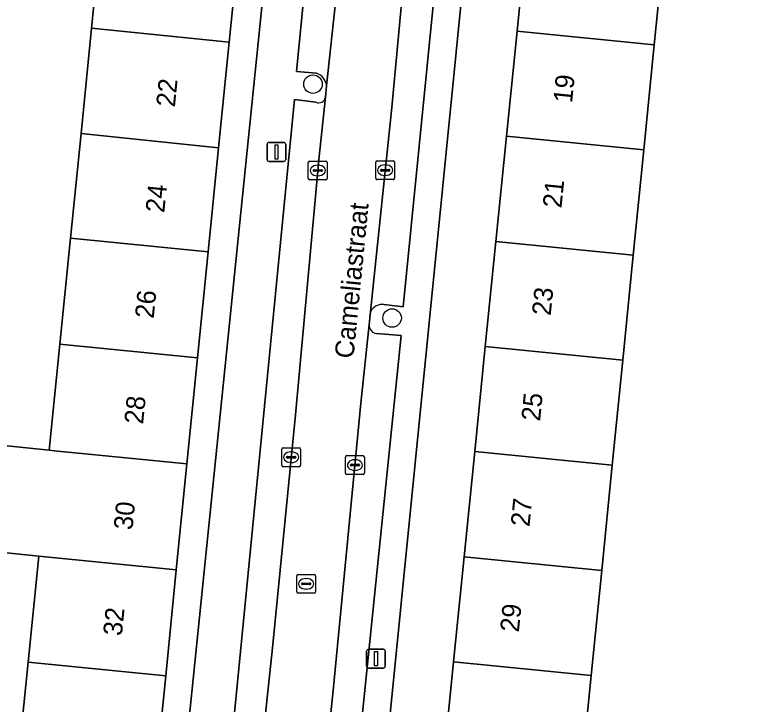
# Model space of a CAD drawing. Extents: x 162250 to 162661, y 380743 to 381606.
# Drawn here: x 162300.25 to 162339.15, y 380807.23 to 380843.75 of the extents above; entities that cross this region are included whole.
import ezdxf

# ---------------------------------------------------------------- set-up
doc = ezdxf.new("R2010")
doc.units = 0
for name, color, linetype in [('IMGEO_Boom', 7, 'Continuous'), ('IMGEO_Erf', 7, 'Continuous'), ('IMGEO_Kolk', 7, 'Continuous'), ('IMGEO_Lichtmast', 7, 'Continuous'), ('IMGEO_Openbare_ruimte_label', 7, 'Continuous'), ('IMGEO_Pand', 7, 'Continuous'), ('IMGEO_Pand_nummerreeks', 7, 'Continuous'), ('IMGEO_Parkeervlak_open', 7, 'Continuous'), ('IMGEO_Rijbaan_lokaal_open', 7, 'Continuous'), ('IMGEO_Rioolput', 7, 'Continuous'), ('IMGEO_Voetpad_open', 7, 'Continuous')]:
    doc.layers.add(name, color=color, linetype=linetype)

msp = doc.modelspace()

# ---------------------------------------------------------------- linework, layer by layer
at = {"layer": 'IMGEO_Boom'}
for centre in [(162316.044, 380840.073), (162320.236, 380827.688)]:
    msp.add_circle(centre, 0.489, dxfattribs=at)
at = {"layer": 'IMGEO_Erf'}
for points in [[(162317.217, 380898.211), (162316.646, 380892.514), (162316.086, 380886.937), (162315.527, 380881.36), (162314.968, 380875.783), (162314.409, 380870.206), (162313.849, 380864.627), (162313.289, 380859.043), (162312.729, 380853.459), (162312.169, 380847.873), (162311.609, 380842.288), (162311.049, 380836.704), (162310.497, 380831.191), (162309.933, 380825.574), (162309.37, 380819.961), (162308.808, 380814.349), (162308.245, 380808.736), (162307.67, 380803.003), (162309.116, 380802.856), (162315.15, 380861.984), (162318.65, 380898.061)], [(162326.85, 380842.882), (162327.409, 380848.449), (162327.969, 380854.016), (162328.529, 380859.582), (162329.088, 380865.149), (162329.66, 380870.837), (162326.556, 380871.147), (162319.973, 380805.135), (162319.92, 380804.066), (162321.509, 380803.901), (162322.92, 380803.794), (162323.492, 380809.482), (162324.051, 380815.049), (162324.611, 380820.615), (162325.171, 380826.181), (162325.73, 380831.749), (162326.29, 380837.315)]]:
    msp.add_lwpolyline(points, close=True, dxfattribs=at)
for points in [[(162300.384, 380803.733), (162300.959, 380809.466), (162301.522, 380815.079), (162299.115, 380815.32), (162299.677, 380820.932), (162302.084, 380820.691), (162302.647, 380826.305), (162303.21, 380831.914), (162303.765, 380837.454), (162304.325, 380843.037), (162304.885, 380848.623), (162305.445, 380854.209), (162306.005, 380859.793), (162306.565, 380865.378), (162307.122, 380870.936), (162307.682, 380876.513), (162308.241, 380882.089)], [(162348.503, 380868.957), (162336.901, 380870.115), (162336.334, 380864.429), (162335.779, 380858.861), (162335.224, 380853.294), (162334.668, 380847.727), (162334.113, 380842.159), (162333.558, 380836.592), (162333.003, 380831.025), (162332.448, 380825.458), (162331.893, 380819.891), (162331.338, 380814.324), (162330.782, 380808.756), (162330.215, 380803.067), (162342.689, 380801.335)]]:
    msp.add_lwpolyline(points, dxfattribs=at)
at = {"layer": 'IMGEO_Kolk'}
for p, q in [((162315.873, 380836.001), (162316.725, 380836.001)), ((162319.443, 380836.015), (162320.295, 380836.015)), ((162315.798, 380835.075), (162315.798, 380835.927)), ((162316.286, 380835.781), (162316.311, 380835.781)), ((162316.799, 380835.927), (162316.799, 380835.075)), ((162319.368, 380835.089), (162319.368, 380835.941)), ((162319.856, 380835.795), (162319.881, 380835.795)), ((162320.369, 380835.941), (162320.369, 380835.089)), ((162316.057, 380835.495), (162316.057, 380835.507)), ((162316.495, 380835.458), (162316.097, 380835.458)), ((162316.1, 380835.544), (162316.498, 380835.544)), ((162316.309, 380835.221), (162316.284, 380835.221)), ((162316.541, 380835.507), (162316.541, 380835.495)), ((162319.627, 380835.509), (162319.627, 380835.521)), ((162320.065, 380835.472), (162319.667, 380835.472)), ((162319.67, 380835.558), (162320.068, 380835.558)), ((162319.879, 380835.235), (162319.854, 380835.235)), ((162320.111, 380835.521), (162320.111, 380835.509)), ((162316.725, 380835.001), (162315.873, 380835.001)), ((162320.295, 380835.015), (162319.443, 380835.015)), ((162314.391, 380819.891), (162314.391, 380820.743)), ((162314.466, 380820.817), (162315.318, 380820.817)), ((162314.879, 380820.597), (162314.904, 380820.597)), ((162315.392, 380820.743), (162315.392, 380819.891)), ((162314.65, 380820.311), (162314.65, 380820.323)), ((162315.088, 380820.274), (162314.69, 380820.274)), ((162314.693, 380820.36), (162315.091, 380820.36)), ((162315.134, 380820.323), (162315.134, 380820.311)), ((162317.767, 380819.476), (162317.767, 380820.328)), ((162317.842, 380820.402), (162318.694, 380820.402)), ((162318.255, 380820.182), (162318.28, 380820.182)), ((162318.768, 380820.328), (162318.768, 380819.476)), ((162315.318, 380819.817), (162314.466, 380819.817)), ((162314.902, 380820.037), (162314.877, 380820.037)), ((162318.026, 380819.896), (162318.026, 380819.908)), ((162318.464, 380819.859), (162318.066, 380819.859)), ((162318.069, 380819.945), (162318.467, 380819.945)), ((162318.51, 380819.908), (162318.51, 380819.896)), ((162318.694, 380819.402), (162317.842, 380819.402)), ((162318.278, 380819.622), (162318.253, 380819.622))]:
    msp.add_line(p, q, dxfattribs=at)
for points in [[(162315.873, 380836.001), (162316.725, 380836.001)], [(162319.443, 380836.015), (162320.295, 380836.015)], [(162315.798, 380835.075), (162315.798, 380835.927)], [(162316.799, 380835.927), (162316.799, 380835.075)], [(162319.368, 380835.089), (162319.368, 380835.941)], [(162320.369, 380835.941), (162320.369, 380835.089)], [(162316.725, 380835.001), (162315.873, 380835.001)], [(162320.295, 380835.015), (162319.443, 380835.015)], [(162314.391, 380819.891), (162314.391, 380820.743)], [(162314.466, 380820.817), (162315.318, 380820.817)], [(162315.392, 380820.743), (162315.392, 380819.891)], [(162317.767, 380819.476), (162317.767, 380820.328)], [(162317.842, 380820.402), (162318.694, 380820.402)], [(162318.768, 380820.328), (162318.768, 380819.476)], [(162315.318, 380819.817), (162314.466, 380819.817)], [(162318.694, 380819.402), (162317.842, 380819.402)]]:
    msp.add_lwpolyline(points, dxfattribs=at)
for centre, radius, start, end in [((162315.875, 380835.925), 0.0765, 91.552, 178.448), ((162315.875, 380835.925), 0.0765, 91.552, 178.448), ((162316.723, 380835.925), 0.0765, 1.552, 88.448), ((162316.723, 380835.925), 0.0765, 1.552, 88.448), ((162319.445, 380835.939), 0.0765, 91.552, 178.448), ((162319.445, 380835.939), 0.0765, 91.552, 178.448), ((162320.293, 380835.939), 0.0765, 1.552, 88.448), ((162320.293, 380835.939), 0.0765, 1.552, 88.448), ((162316.097, 380835.504), 0.0403, 85.8775, 175.7526), ((162316.094, 380835.494), 0.0366, 178.938, 274.7102), ((162316.498, 380835.501), 0.043, 264.8664, 352.4533), ((162316.502, 380835.506), 0.0386, 1.7309, 96.639), ((162319.667, 380835.518), 0.0403, 85.8775, 175.7526), ((162319.664, 380835.508), 0.0366, 178.938, 274.7102), ((162320.068, 380835.515), 0.043, 264.8664, 352.4533), ((162320.072, 380835.52), 0.0386, 1.7309, 96.639), ((162315.875, 380835.077), 0.0765, 181.552, 268.448), ((162315.875, 380835.077), 0.0765, 181.552, 268.448), ((162316.723, 380835.077), 0.0765, 271.552, 358.448), ((162316.723, 380835.077), 0.0765, 271.552, 358.448), ((162319.445, 380835.091), 0.0765, 181.552, 268.448), ((162319.445, 380835.091), 0.0765, 181.552, 268.448), ((162320.293, 380835.091), 0.0765, 271.552, 358.448), ((162320.293, 380835.091), 0.0765, 271.552, 358.448), ((162314.468, 380820.741), 0.0765, 91.552, 178.448), ((162314.468, 380820.741), 0.0765, 91.552, 178.448), ((162315.316, 380820.741), 0.0765, 1.552, 88.448), ((162315.316, 380820.741), 0.0765, 1.552, 88.448), ((162314.69, 380820.32), 0.0403, 85.8775, 175.7526), ((162314.687, 380820.31), 0.0366, 178.938, 274.7102), ((162315.091, 380820.317), 0.043, 264.8664, 352.4533), ((162315.095, 380820.322), 0.0386, 1.7309, 96.639), ((162317.844, 380820.326), 0.0765, 91.552, 178.448), ((162317.844, 380820.326), 0.0765, 91.552, 178.448), ((162318.692, 380820.326), 0.0765, 1.552, 88.448), ((162318.692, 380820.326), 0.0765, 1.552, 88.448), ((162314.468, 380819.893), 0.0765, 181.552, 268.448), ((162314.468, 380819.893), 0.0765, 181.552, 268.448), ((162315.316, 380819.893), 0.0765, 271.552, 358.448), ((162315.316, 380819.893), 0.0765, 271.552, 358.448), ((162318.066, 380819.905), 0.0403, 85.8775, 175.7526), ((162318.063, 380819.895), 0.0366, 178.938, 274.7102), ((162318.467, 380819.902), 0.043, 264.8664, 352.4533), ((162318.471, 380819.907), 0.0386, 1.7309, 96.639), ((162317.844, 380819.478), 0.0765, 181.552, 268.448), ((162317.844, 380819.478), 0.0765, 181.552, 268.448), ((162318.692, 380819.478), 0.0765, 271.552, 358.448), ((162318.692, 380819.478), 0.0765, 271.552, 358.448)]:
    msp.add_arc(centre, radius, start, end, dxfattribs=at)
for centre, major_axis, ratio, start_param, end_param in [((162316.285, 380835.501), (-0.387, 0.002), 0.722429, 4.712389, 7.853982), ((162316.31, 380835.501), (-0.39, 0.002), 0.717154, 1.570796, 4.712389), ((162319.855, 380835.515), (-0.387, 0.002), 0.722429, 4.712389, 7.853982), ((162319.88, 380835.515), (-0.39, 0.002), 0.717154, 1.570796, 4.712389), ((162314.878, 380820.317), (-0.387, 0.002), 0.722429, 4.712389, 7.853982), ((162314.903, 380820.317), (-0.39, 0.002), 0.717154, 1.570796, 4.712389), ((162318.254, 380819.902), (-0.387, 0.002), 0.722429, 4.712389, 7.853982), ((162318.279, 380819.902), (-0.39, 0.002), 0.717154, 1.570796, 4.712389)]:
    msp.add_ellipse(centre, major_axis=major_axis, ratio=ratio, start_param=start_param, end_param=end_param, dxfattribs=at)
at = {"layer": 'IMGEO_Lichtmast'}
for p, q in [((162313.616, 380836.084), (162313.616, 380836.884)), ((162313.616, 380836.884), (162313.616, 380836.084)), ((162313.716, 380836.984), (162314.506, 380836.984)), ((162314.506, 380836.984), (162313.716, 380836.984)), ((162314.606, 380836.884), (162314.606, 380836.084)), ((162314.606, 380836.084), (162314.606, 380836.884)), ((162314.506, 380835.984), (162313.716, 380835.984)), ((162313.716, 380835.984), (162314.506, 380835.984)), ((162318.883, 380809.251), (162318.883, 380810.051)), ((162318.883, 380810.051), (162318.883, 380809.251)), ((162318.983, 380810.151), (162319.773, 380810.151)), ((162319.773, 380810.151), (162318.983, 380810.151)), ((162319.873, 380810.051), (162319.873, 380809.251)), ((162319.873, 380809.251), (162319.873, 380810.051)), ((162319.773, 380809.151), (162318.983, 380809.151)), ((162318.983, 380809.151), (162319.773, 380809.151))]:
    msp.add_line(p, q, dxfattribs=at)
for points in [[(162314.036, 380836.859), (162314.186, 380836.859), (162314.186, 380836.109), (162314.036, 380836.109), (162314.036, 380836.859)], [(162319.303, 380810.026), (162319.453, 380810.026), (162319.453, 380809.276), (162319.303, 380809.276), (162319.303, 380810.026)]]:
    msp.add_lwpolyline(points, dxfattribs=at)
for centre, start, end in [((162313.716, 380836.884), 90, 180), ((162313.716, 380836.884), 90, 180), ((162314.506, 380836.884), 0, 90), ((162314.506, 380836.884), 360, 90), ((162313.716, 380836.084), 180, 270), ((162313.716, 380836.084), 180, 270), ((162314.506, 380836.084), 270, 0), ((162314.506, 380836.084), 270, 0), ((162318.983, 380810.051), 90, 180), ((162318.983, 380810.051), 90, 180), ((162319.773, 380810.051), 0, 90), ((162319.773, 380810.051), 360, 90), ((162318.983, 380809.251), 180, 270), ((162318.983, 380809.251), 180, 270), ((162319.773, 380809.251), 270, 0), ((162319.773, 380809.251), 270, 0)]:
    msp.add_arc(centre, 0.1, start, end, dxfattribs=at)
at = {"layer": 'IMGEO_Pand'}
for points in [[(162311.609, 380842.288), (162312.169, 380847.873), (162304.885, 380848.623), (162304.325, 380843.037)], [(162326.85, 380842.882), (162334.113, 380842.159), (162334.668, 380847.727), (162327.409, 380848.449)], [(162303.765, 380837.454), (162311.049, 380836.704), (162311.609, 380842.288), (162304.325, 380843.037)], [(162326.29, 380837.315), (162333.558, 380836.592), (162334.113, 380842.159), (162326.85, 380842.882)], [(162303.765, 380837.454), (162303.21, 380831.914), (162310.497, 380831.191), (162311.049, 380836.704)], [(162333.003, 380831.025), (162333.558, 380836.592), (162326.29, 380837.315), (162325.73, 380831.749)], [(162310.497, 380831.191), (162303.21, 380831.914), (162302.647, 380826.305), (162309.933, 380825.574)], [(162333.003, 380831.025), (162325.73, 380831.749), (162325.171, 380826.181), (162332.448, 380825.458)], [(162309.933, 380825.574), (162302.647, 380826.305), (162302.084, 380820.691), (162302.52, 380820.647), (162303.979, 380820.501), (162309.37, 380819.961)], [(162324.611, 380820.615), (162331.893, 380819.891), (162332.448, 380825.458), (162325.171, 380826.181)], [(162309.37, 380819.961), (162303.979, 380820.501), (162302.52, 380820.647), (162302.084, 380820.691), (162299.677, 380820.932), (162299.115, 380815.32), (162301.522, 380815.079), (162308.808, 380814.349)], [(162324.611, 380820.615), (162324.051, 380815.049), (162331.338, 380814.324), (162331.893, 380819.891)], [(162301.522, 380815.079), (162300.959, 380809.466), (162308.245, 380808.736), (162308.808, 380814.349)], [(162330.782, 380808.756), (162331.338, 380814.324), (162324.051, 380815.049), (162323.492, 380809.482)], [(162308.245, 380808.736), (162300.959, 380809.466), (162300.384, 380803.733), (162304.675, 380803.303), (162307.67, 380803.003)], [(162330.782, 380808.756), (162323.492, 380809.482), (162322.92, 380803.794), (162327.896, 380803.298), (162330.215, 380803.067)]]:
    msp.add_lwpolyline(points, close=True, dxfattribs=at)
at = {"layer": 'IMGEO_Parkeervlak_open'}
for points in [[(162316.769, 380839.988), (162317.589, 380847.669), (162318.936, 380861.173), (162319.937, 380870.429), (162320.053, 380871.499), (162320.276, 380873.933), (162321.165, 380883.616), (162322.208, 380894.288), (162321.981, 380894.236), (162320.433, 380894.347), (162315.17, 380840.746), (162316.236, 380840.651)], [(162325.569, 380894.099), (162325.529, 380893.393), (162323.609, 380873.614), (162323.565, 380873.159), (162323.26, 380870.111), (162321.48, 380852.317), (162320.213, 380838.831), (162319.086, 380828.026)], [(162319.819, 380828.412), (162320.821, 380828.279), (162325.066, 380871.015), (162325.189, 380872.449), (162327.336, 380893.62), (162325.864, 380893.781)], [(162316.201, 380839.115), (162315.059, 380839.261), (162311.567, 380803.531), (162312.671, 380803.372)], [(162313.132, 380802.932), (162313.203, 380803.604), (162313.91, 380810.223), (162315.113, 380822.568), (162316.369, 380836.243), (162316.704, 380839.379)], [(162319.015, 380827.348), (162318.582, 380823.188), (162317.123, 380807.974), (162316.612, 380803.24), (162316.529, 380802.466)], [(162317.329, 380802.913), (162318.268, 380802.818), (162320.723, 380826.756), (162319.416, 380826.865)]]:
    msp.add_lwpolyline(points, dxfattribs=at)
for centre, radius, start, end in [((162315.988, 380839.906), 0.785, 5.9992, 71.5939), ((162316.35, 380839.443), 0.36, 245.578, 349.8075), ((162319.759, 380827.638), 0.777, 85.5474, 149.9955), ((162319.463, 380827.312), 0.449, 175.378, 264.0228)]:
    msp.add_arc(centre, radius, start, end, dxfattribs=at)
at = {"layer": 'IMGEO_Rijbaan_lokaal_open'}
msp.add_lwpolyline([(162319.937, 380870.429), (162318.936, 380861.173), (162317.589, 380847.669), (162316.769, 380839.988), (162316.704, 380839.379), (162316.369, 380836.243), (162315.113, 380822.568), (162313.91, 380810.223), (162313.203, 380803.604), (162316.612, 380803.24), (162317.123, 380807.974), (162318.582, 380823.188), (162319.015, 380827.348), (162319.086, 380828.026), (162320.213, 380838.831), (162321.48, 380852.317), (162323.26, 380870.111)], close=True, dxfattribs=at)
at = {"layer": 'IMGEO_Rioolput'}
for p, q in [((162315.186, 380813.188), (162315.186, 380814.04)), ((162315.261, 380814.114), (162316.113, 380814.114)), ((162315.674, 380813.894), (162315.699, 380813.894)), ((162316.187, 380814.04), (162316.187, 380813.188)), ((162315.445, 380813.608), (162315.445, 380813.62)), ((162315.883, 380813.571), (162315.485, 380813.571)), ((162315.488, 380813.657), (162315.886, 380813.657)), ((162315.929, 380813.62), (162315.929, 380813.608)), ((162316.113, 380813.114), (162315.261, 380813.114)), ((162315.697, 380813.334), (162315.672, 380813.334))]:
    msp.add_line(p, q, dxfattribs=at)
for points in [[(162315.186, 380813.188), (162315.186, 380814.04)], [(162315.261, 380814.114), (162316.113, 380814.114)], [(162316.187, 380814.04), (162316.187, 380813.188)], [(162316.113, 380813.114), (162315.261, 380813.114)]]:
    msp.add_lwpolyline(points, dxfattribs=at)
for centre, radius, start, end in [((162315.263, 380814.038), 0.0765, 91.552, 178.448), ((162315.263, 380814.038), 0.0765, 91.552, 178.448), ((162316.111, 380814.038), 0.0765, 1.552, 88.448), ((162316.111, 380814.038), 0.0765, 1.552, 88.448), ((162315.485, 380813.617), 0.0403, 85.8775, 175.7526), ((162315.482, 380813.607), 0.0366, 178.938, 274.7102), ((162315.886, 380813.614), 0.043, 264.8664, 352.4533), ((162315.89, 380813.619), 0.0386, 1.7309, 96.639), ((162315.263, 380813.19), 0.0765, 181.552, 268.448), ((162315.263, 380813.19), 0.0765, 181.552, 268.448), ((162316.111, 380813.19), 0.0765, 271.552, 358.448), ((162316.111, 380813.19), 0.0765, 271.552, 358.448)]:
    msp.add_arc(centre, radius, start, end, dxfattribs=at)
for centre, major_axis, ratio, start_param, end_param in [((162315.673, 380813.614), (-0.387, 0.002), 0.722429, 4.712389, 7.853982), ((162315.698, 380813.614), (-0.39, 0.002), 0.717154, 1.570796, 4.712389)]:
    msp.add_ellipse(centre, major_axis=major_axis, ratio=ratio, start_param=start_param, end_param=end_param, dxfattribs=at)
at = {"layer": 'IMGEO_Voetpad_open'}
for points in [[(162321.467, 380897.64), (162321.245, 380897.797), (162318.65, 380898.061), (162315.15, 380861.984), (162309.116, 380802.856), (162307.67, 380803.003), (162304.675, 380803.303), (162304.586, 380801.49), (162303.194, 380779.303), (162308.908, 380778.975), (162310.692, 380795.269), (162311.999, 380795.147)], [(162320.998, 380797.044), (162321.244, 380801.577), (162321.509, 380803.901), (162319.92, 380804.066), (162319.973, 380805.135), (162326.556, 380871.147), (162326.75, 380873.094), (162329.014, 380895.802), (162326.122, 380896.12)], [(162316.236, 380840.651), (162315.17, 380840.746), (162320.433, 380894.347), (162321.981, 380894.236), (162322.208, 380894.288), (162322.274, 380894.435)], [(162325.864, 380893.781), (162327.336, 380893.62), (162325.189, 380872.449), (162325.066, 380871.015), (162320.821, 380828.279), (162319.819, 380828.412)], [(162316.704, 380839.379), (162316.769, 380839.988)], [(162312.671, 380803.372), (162311.567, 380803.531), (162315.059, 380839.261), (162316.201, 380839.115)], [(162319.086, 380828.026), (162319.015, 380827.348)], [(162319.416, 380826.865), (162320.723, 380826.756), (162318.268, 380802.818), (162317.329, 380802.913)]]:
    msp.add_lwpolyline(points, dxfattribs=at)
for centre, radius, start, end in [((162315.988, 380839.906), 0.785, 5.9992, 71.5939), ((162316.35, 380839.443), 0.36, 245.578, 349.8075), ((162319.759, 380827.638), 0.777, 85.5474, 149.9955), ((162319.463, 380827.312), 0.449, 175.378, 264.0228)]:
    msp.add_arc(centre, radius, start, end, dxfattribs=at)

# ---------------------------------------------------------------- texts
at = {"layer": 'IMGEO_Openbare_ruimte_label'}
msp.add_text('Cameliastraat', height=1, rotation=84.3749, dxfattribs=at).set_placement((162318.184, 380825.515))
at = {"layer": 'IMGEO_Pand_nummerreeks'}
for s, rotation, p in [('22', 84.2738, (162308.731, 380838.832)), ('19', 84.2592, (162329.761, 380839.049)), ('21', 84.2592, (162329.202, 380833.484)), ('24', 84.2738, (162308.169, 380833.235)), ('26', 84.2738, (162307.608, 380827.634)), ('23', 84.2592, (162328.629, 380827.785)), ('25', 84.2592, (162328.067, 380822.198)), ('28', 84.2764, (162307.045, 380822.037)), ('27', 84.2592, (162327.506, 380816.611)), ('30', 84.2764, (162306.483, 380816.437)), ('32', 84.2738, (162305.923, 380810.83)), ('29', 84.2592, (162326.944, 380811.024))]:
    msp.add_text(s, height=1, rotation=rotation, dxfattribs=at).set_placement(p)

doc.saveas('drawing.dxf')
